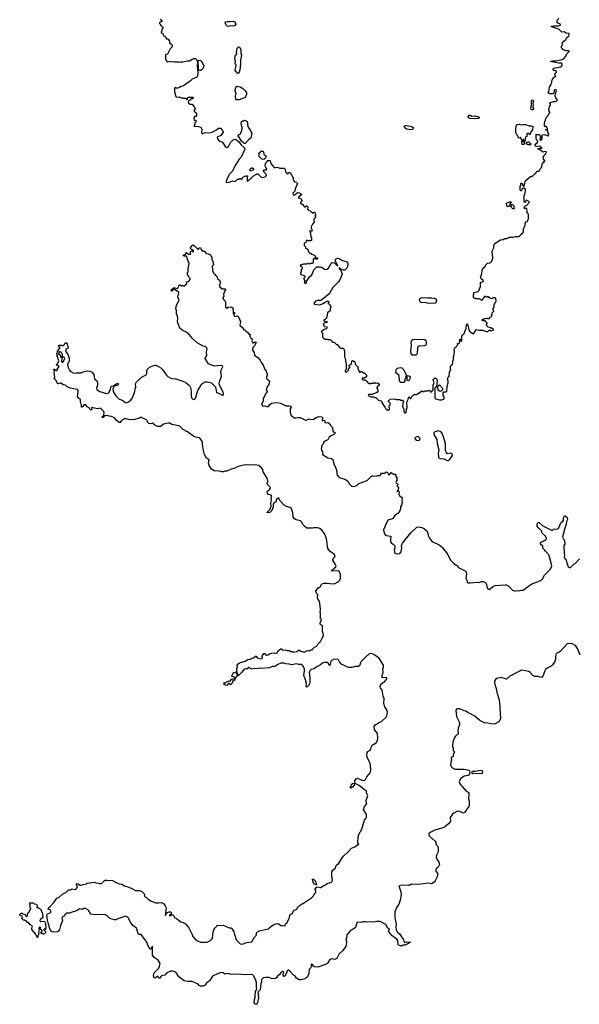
# Model space of a CAD drawing. Extents: x 1966327 to 2147849, y 395140 to 552178.
# Tile 297 of 316: x 2086450 to 2096615, y 462906 to 480775. Entities that reach past the tile are written whole.
import ezdxf

# ---------------------------------------------------------------- set-up
doc = ezdxf.new("R2010")
doc.units = 0

msp = doc.modelspace()

# ---------------------------------------------------------------- linework, layer by layer
at = {"layer": '0CON20XD'}
for points in [[(2089000, 480785), (2089040, 480745), (2089002, 480728), (2088990, 480715), (2088990, 480705), (2089008, 480688), (2089010, 480675), (2089032, 480652), (2089050, 480645), (2089050, 480615), (2089030, 480595), (2089030, 480565), (2089020, 480555), (2089020, 480545), (2089057, 480517), (2089060, 480485), (2089095, 480470), (2089115, 480430), (2089137, 480427), (2089145, 480420), (2089170, 480385), (2089170, 480355), (2089216, 480326), (2089220, 480315), (2089217, 480283), (2089183, 480247), (2089135, 480150), (2089100, 480135), (2089098, 480065), (2089108, 480035), (2089128, 480008), (2089175, 480022), (2089205, 480012), (2089235, 480018), (2089265, 480008), (2089335, 480008), (2089345, 480002), (2089375, 480012), (2089415, 480010), (2089495, 480028), (2089535, 480028), (2089582, 480058), (2089615, 480070), (2089645, 480068), (2089656, 480056), (2089680, 480015), (2089674, 479936), (2089688, 479815), (2089678, 479755), (2089665, 479732), (2089584, 479696), (2089555, 479663), (2089512, 479635), (2089425, 479577), (2089386, 479564), (2089355, 479543), (2089325, 479532), (2089295, 479532), (2089275, 479542), (2089260, 479535), (2089260, 479465), (2089285, 479380), (2089298, 479368), (2089345, 479372), (2089385, 479358), (2089405, 479358), (2089415, 479350), (2089465, 479350), (2089472, 479332), (2089485, 479320), (2089498, 479332), (2089500, 479355), (2089515, 479370), (2089595, 479370), (2089600, 479365), (2089595, 479340), (2089562, 479338), (2089550, 479325), (2089550, 479315), (2089522, 479308), (2089508, 479285), (2089515, 479260), (2089545, 479240), (2089585, 479240), (2089620, 479195), (2089625, 479180), (2089650, 479155), (2089622, 479138), (2089620, 479115), (2089650, 479085), (2089660, 479065), (2089660, 479025), (2089655, 479020), (2089625, 479020), (2089613, 478975), (2089622, 478952), (2089645, 478950), (2089660, 478935), (2089630, 478905), (2089630, 478875), (2089622, 478868), (2089620, 478835), (2089645, 478843), (2089699, 478839), (2089742, 478822), (2089761, 478791), (2089755, 478720), (2089765, 478706), (2089805, 478724), (2089915, 478729), (2089945, 478736), (2090025, 478776), (2090064, 478806), (2090095, 478804), (2090132, 478765), (2090144, 478735), (2090136, 478715), (2090104, 478676), (2090038, 478645), (2090045, 478612), (2090065, 478583), (2090085, 478573), (2090132, 478552), (2090182, 478475), (2090215, 478456), (2090240, 478475), (2090282, 478548), (2090325, 478592), (2090355, 478604), (2090385, 478598), (2090427, 478567), (2090475, 478506), (2090526, 478456), (2090541, 478425), (2090475, 478281), (2090439, 478241), (2090374, 478146), (2090325, 478057), (2090314, 478026), (2090261, 477969), (2090235, 477927), (2090202, 477845), (2090202, 477822), (2090252, 477828), (2090315, 477852), (2090362, 477838), (2090405, 477880), (2090435, 477880), (2090445, 477890), (2090465, 477890), (2090472, 477882), (2090485, 477880), (2090500, 477895), (2090505, 477920), (2090555, 477940), (2090585, 477940), (2090590, 477935), (2090590, 477925), (2090580, 477915), (2090582, 477842), (2090610, 477855), (2090622, 477878), (2090643, 477887), (2090695, 477942), (2090740, 477965), (2090755, 477980), (2090778, 477978), (2090830, 477925), (2090865, 477910), (2090910, 477925), (2090930, 477945), (2090918, 477975), (2090883, 478013), (2090880, 478045), (2090888, 478052), (2090935, 478050), (2090940, 478055), (2090915, 478110), (2090910, 478135), (2090920, 478175), (2090948, 478202), (2090955, 478220), (2090995, 478220), (2091000, 478215), (2091010, 478165), (2091070, 478095), (2091095, 478090), (2091125, 478098), (2091175, 478080), (2091255, 478080), (2091270, 478065), (2091280, 478015), (2091315, 477980), (2091325, 477980), (2091335, 478000), (2091365, 478000), (2091420, 477905), (2091420, 477875), (2091430, 477865), (2091430, 477845), (2091445, 477830), (2091478, 477828), (2091482, 477812), (2091500, 477795), (2091492, 477788), (2091453, 477707), (2091448, 477662), (2091413, 477627), (2091418, 477605), (2091435, 477592), (2091455, 477600), (2091495, 477640), (2091535, 477630), (2091552, 477612), (2091568, 477608), (2091570, 477595), (2091540, 477580), (2091525, 477560), (2091514, 477556), (2091510, 477545), (2091557, 477527), (2091580, 477485), (2091565, 477470), (2091550, 477465), (2091550, 477445), (2091578, 477428), (2091625, 477380), (2091635, 477380), (2091661, 477399), (2091674, 477394), (2091683, 477367), (2091680, 477335), (2091695, 477320), (2091720, 477315), (2091775, 477260), (2091795, 477280), (2091805, 477280), (2091817, 477267), (2091820, 477235), (2091810, 477205), (2091820, 477195), (2091820, 477185), (2091790, 477155), (2091790, 477125), (2091797, 477117), (2091797, 477103), (2091768, 477065)], [(2090245, 480652), (2090218, 480658), (2090200, 480675), (2090183, 480715), (2090194, 480735), (2090227, 480743), (2090275, 480741), (2090335, 480749), (2090358, 480739), (2090373, 480695), (2090358, 480672), (2090325, 480658), (2090275, 480662), (2090245, 480652)], [(2094865, 475710), (2094835, 475680), (2094815, 475700), (2094805, 475700), (2094795, 475710), (2094735, 475710), (2094725, 475720), (2094705, 475720), (2094693, 475733), (2094690, 475765), (2094693, 475787), (2094700, 475795), (2094700, 475825), (2094775, 475840), (2094790, 475855), (2094820, 475935), (2094822, 476005), (2094867, 476023), (2094877, 476033), (2094832, 476075), (2094822, 476095), (2094823, 476117), (2094840, 476145), (2094854, 476245), (2094880, 476275), (2094895, 476280), (2094925, 476330), (2094950, 476355), (2094987, 476363), (2095010, 476375), (2095027, 476393), (2095042, 476445), (2095032, 476575), (2095060, 476635), (2095062, 476675), (2095074, 476706), (2095155, 476762), (2095185, 476778), (2095230, 476785), (2095258, 476802), (2095297, 476803), (2095345, 476828), (2095415, 476828), (2095455, 476840), (2095515, 476840), (2095540, 476855), (2095540, 476865), (2095552, 476878), (2095568, 476882), (2095600, 476925), (2095600, 476985), (2095618, 477002), (2095620, 477025), (2095630, 477035), (2095630, 477085), (2095652, 477108), (2095665, 477110), (2095678, 477122), (2095680, 477145), (2095690, 477155), (2095690, 477245), (2095660, 477275), (2095670, 477285), (2095670, 477315), (2095660, 477325), (2095660, 477345), (2095645, 477360), (2095625, 477340), (2095612, 477352), (2095610, 477365), (2095625, 477390), (2095659, 477411), (2095708, 477465), (2095698, 477478), (2095655, 477498), (2095642, 477488), (2095640, 477475), (2095625, 477460), (2095610, 477465), (2095612, 477545), (2095608, 477565), (2095613, 477577), (2095632, 477625), (2095636, 477686), (2095630, 477705), (2095615, 477720), (2095595, 477720), (2095572, 477698), (2095568, 477682), (2095558, 477672), (2095545, 477670), (2095538, 477695), (2095540, 477745), (2095550, 477765), (2095550, 477805), (2095565, 477810), (2095580, 477795), (2095582, 477772), (2095608, 477752), (2095620, 477765), (2095620, 477795), (2095628, 477805), (2095633, 477837), (2095650, 477855), (2095650, 477865), (2095725, 477932), (2095745, 477938), (2095755, 477932), (2095768, 477942), (2095805, 477980), (2095815, 477980), (2095830, 477995), (2095832, 478008), (2095852, 478028), (2095875, 478028), (2095893, 478037), (2095903, 478067), (2095927, 478093), (2095940, 478135), (2095942, 478168), (2095952, 478178), (2095968, 478182), (2095980, 478195), (2095962, 478202), (2095962, 478208), (2095990, 478215), (2095988, 478228), (2095972, 478232), (2095963, 478243), (2095960, 478285), (2095970, 478295), (2095970, 478305), (2096008, 478342), (2096010, 478365), (2096018, 478378), (2095985, 478380), (2095955, 478370), (2095938, 478388), (2095922, 478392), (2095900, 478415), (2095870, 478425), (2095862, 478438), (2095884, 478446), (2095940, 478445), (2095902, 478482), (2095845, 478472), (2095825, 478480), (2095813, 478495), (2095812, 478515), (2095860, 478555), (2095848, 478588), (2095830, 478605), (2095832, 478698), (2095845, 478690), (2095885, 478690), (2095898, 478678), (2095900, 478665), (2095910, 478655), (2095910, 478635), (2095898, 478605), (2095905, 478580), (2095926, 478594), (2095938, 478615), (2095942, 478688), (2095985, 478690), (2095993, 478683), (2096025, 478680), (2096045, 478660), (2096050, 478665), (2096058, 478705), (2096040, 478735), (2096042, 478752), (2096028, 478768), (2096012, 478772), (2096000, 478785), (2096015, 478790), (2096025, 478780), (2096040, 478795), (2096030, 478805), (2096018, 478838), (2096005, 478840), (2095995, 478830), (2095982, 478845), (2095982, 478905), (2095990, 478915), (2095990, 478935), (2096000, 478945), (2096000, 478965), (2096013, 478987), (2096020, 479005), (2096050, 479035), (2096062, 479068), (2096080, 479085), (2096080, 479095), (2096060, 479125), (2096060, 479155), (2096070, 479165), (2096073, 479197), (2096090, 479225), (2096090, 479245), (2096080, 479255), (2096080, 479265), (2096138, 479292), (2096183, 479293), (2096205, 479300), (2096217, 479315), (2096186, 479356), (2096178, 479385), (2096184, 479436), (2096201, 479485), (2096195, 479500), (2096184, 479506), (2096167, 479503), (2096158, 479492), (2096154, 479446), (2096135, 479432), (2096075, 479430), (2096050, 479445), (2096060, 479485), (2096070, 479495), (2096073, 479557), (2096100, 479585), (2096100, 479605), (2096110, 479615), (2096122, 479685), (2096144, 479726), (2096190, 479755), (2096172, 479775), (2096170, 479795), (2096199, 479821), (2096202, 479835), (2096185, 479847), (2096151, 479851), (2096140, 479865), (2096140, 479885), (2096175, 479901), (2096285, 479920), (2096300, 479935), (2096306, 479955), (2096301, 479975), (2096285, 479984), (2096235, 479986), (2096090, 480015), (2096135, 480028), (2096195, 480029), (2096300, 480050), (2096332, 480065), (2096378, 480125), (2096390, 480155), (2096430, 480195), (2096430, 480205), (2096425, 480210), (2096375, 480210), (2096325, 480228), (2096310, 480235), (2096307, 480247), (2096290, 480265), (2096292, 480295), (2096308, 480315), (2096303, 480335), (2096310, 480355), (2096325, 480378), (2096368, 480415), (2096394, 480456), (2096422, 480475), (2096432, 480515), (2096428, 480525), (2096373, 480533), (2096342, 480552), (2096295, 480550), (2096240, 480605), (2096110, 480645), (2096110, 480655), (2096145, 480664), (2096235, 480664), (2096270, 480675), (2096272, 480685), (2096255, 480702), (2096210, 480715), (2096210, 480755), (2096220, 480765), (2096220, 480775), (2096240, 480795)], [(2090415, 479799), (2090405, 479802), (2090363, 479855), (2090382, 479945), (2090364, 479985), (2090368, 480015), (2090358, 480075), (2090366, 480115), (2090394, 480155), (2090387, 480185), (2090398, 480252), (2090409, 480271), (2090425, 480281), (2090445, 480274), (2090464, 480234), (2090469, 480209), (2090466, 480165), (2090476, 480125), (2090461, 480045), (2090462, 479975), (2090451, 479865), (2090438, 479822), (2090425, 479803), (2090415, 479799)], [(2089735, 479850), (2089705, 479850), (2089698, 479865), (2089696, 479944), (2089690, 479975), (2089690, 480025), (2089703, 480037), (2089725, 480042), (2089748, 480028), (2089785, 479960), (2089800, 479945), (2089800, 479935), (2089790, 479925), (2089790, 479915), (2089765, 479870), (2089735, 479850)], [(2090385, 479318), (2090378, 479325), (2090368, 479385), (2090380, 479435), (2090363, 479475), (2090363, 479505), (2090385, 479560), (2090395, 479568), (2090415, 479560), (2090455, 479558), (2090505, 479528), (2090546, 479486), (2090568, 479455), (2090570, 479425), (2090545, 479360), (2090435, 479323), (2090385, 479318)], [(2095765, 479137), (2095745, 479142), (2095736, 479165), (2095747, 479225), (2095747, 479305), (2095753, 479317), (2095765, 479321), (2095776, 479316), (2095783, 479295), (2095769, 479261), (2095778, 479225), (2095772, 479195), (2095780, 479155), (2095775, 479142), (2095765, 479137)], [(2090545, 478527), (2090525, 478529), (2090512, 478545), (2090482, 478562), (2090416, 478665), (2090422, 478685), (2090462, 478705), (2090488, 478765), (2090491, 478821), (2090478, 478855), (2090480, 478875), (2090472, 478885), (2090480, 478925), (2090495, 478940), (2090515, 478940), (2090535, 478950), (2090565, 478940), (2090580, 478925), (2090590, 478905), (2090588, 478865), (2090600, 478825), (2090633, 478785), (2090664, 478715), (2090648, 478625), (2090605, 478596), (2090545, 478527)], [(2094735, 478975), (2094625, 478981), (2094602, 478992), (2094595, 479015), (2094609, 479041), (2094634, 479044), (2094665, 479026), (2094715, 479030), (2094785, 479012), (2094795, 479006), (2094798, 478995), (2094785, 478981), (2094735, 478975)], [(2093555, 478778), (2093475, 478791), (2093444, 478815), (2093431, 478835), (2093433, 478845), (2093455, 478855), (2093475, 478855), (2093575, 478834), (2093600, 478815), (2093596, 478795), (2093585, 478784), (2093555, 478778)], [(2095603, 478507), (2095575, 478510), (2095568, 478545), (2095568, 478565), (2095575, 478580), (2095595, 478560), (2095608, 478562), (2095608, 478598), (2095595, 478600), (2095588, 478592), (2095575, 478590), (2095557, 478605), (2095545, 478640), (2095538, 478632), (2095512, 478622), (2095498, 478665), (2095473, 478693), (2095460, 478745), (2095463, 478803), (2095473, 478855), (2095485, 478870), (2095525, 478879), (2095565, 478864), (2095595, 478871), (2095640, 478870), (2095705, 478848), (2095746, 478846), (2095768, 478835), (2095767, 478775), (2095743, 478747), (2095720, 478705), (2095720, 478695), (2095715, 478690), (2095702, 478692), (2095695, 478710), (2095665, 478710), (2095660, 478705), (2095660, 478655), (2095645, 478650), (2095630, 478625), (2095630, 478575), (2095620, 478565), (2095615, 478513), (2095603, 478507)], [(2095685, 478501), (2095650, 478525), (2095665, 478550), (2095675, 478550), (2095685, 478560), (2095705, 478560), (2095714, 478534), (2095740, 478515), (2095725, 478503), (2095685, 478501)], [(2090885, 478240), (2090842, 478242), (2090838, 478258), (2090800, 478295), (2090800, 478335), (2090790, 478345), (2090802, 478358), (2090818, 478362), (2090835, 478390), (2090868, 478388), (2090880, 478375), (2090882, 478332), (2090892, 478322), (2090908, 478318), (2090928, 478298), (2090915, 478270), (2090885, 478240)], [(2090655, 478030), (2090635, 478030), (2090630, 478055), (2090665, 478090), (2090672, 478082), (2090685, 478080), (2090700, 478055), (2090688, 478042), (2090665, 478040), (2090655, 478030)], [(2095325, 477380), (2095302, 477385), (2095290, 477425), (2095292, 477445), (2095348, 477472), (2095362, 477472), (2095380, 477455), (2095357, 477443), (2095350, 477425), (2095350, 477395), (2095325, 477380)], [(2095425, 477340), (2095410, 477345), (2095360, 477395), (2095383, 477407), (2095395, 477430), (2095428, 477395), (2095430, 477345), (2095425, 477340)], [(2091768, 477065), (2091743, 477015), (2091744, 476994), (2091758, 476965), (2091760, 476945), (2091755, 476940), (2091735, 476940), (2091725, 476950), (2091720, 476945), (2091720, 476925), (2091730, 476915), (2091730, 476865), (2091740, 476855), (2091740, 476835), (2091750, 476815), (2091750, 476765), (2091735, 476760), (2091728, 476768), (2091715, 476770), (2091705, 476760), (2091685, 476760), (2091675, 476770), (2091652, 476768), (2091648, 476732), (2091632, 476728), (2091618, 476712), (2091620, 476675), (2091640, 476655), (2091642, 476642), (2091688, 476598), (2091690, 476575), (2091700, 476565), (2091700, 476555), (2091735, 476540), (2091755, 476520), (2091805, 476500), (2091832, 476462), (2091860, 476455), (2091860, 476435), (2091855, 476430), (2091825, 476430), (2091815, 476440), (2091792, 476438), (2091780, 476425), (2091780, 476365), (2091765, 476350), (2091735, 476350), (2091715, 476340), (2091685, 476348), (2091665, 476340), (2091605, 476338), (2091595, 476330), (2091575, 476330), (2091565, 476320), (2091542, 476318), (2091552, 476302), (2091568, 476298), (2091580, 476285), (2091580, 476255), (2091560, 476235), (2091560, 476195), (2091550, 476185), (2091550, 476165), (2091565, 476150), (2091630, 476125), (2091630, 476105), (2091610, 476085), (2091610, 476065), (2091630, 476035), (2091630, 476025), (2091620, 476015), (2091622, 476002), (2091632, 475992), (2091645, 475990), (2091660, 476005), (2091660, 476025), (2091708, 476105), (2091758, 476145), (2091790, 476235), (2091826, 476264), (2091845, 476290), (2091905, 476292), (2091946, 476276), (2091985, 476247), (2092015, 476240), (2092035, 476247), (2092062, 476268), (2092105, 476353), (2092125, 476368), (2092160, 476360), (2092228, 476302), (2092210, 476345), (2092184, 476384), (2092180, 476415), (2092198, 476435), (2092225, 476447), (2092255, 476441), (2092315, 476406), (2092398, 476378), (2092408, 476348), (2092409, 476315), (2092394, 476266), (2092355, 476232), (2092330, 476230), (2092276, 476256), (2092252, 476278), (2092255, 476262), (2092290, 476210), (2092306, 476156), (2092268, 476065), (2092239, 476015), (2092138, 475912), (2092084, 475815), (2092065, 475791), (2091935, 475690), (2091912, 475678), (2091865, 475680), (2091820, 475665), (2091792, 475625), (2091805, 475610), (2091895, 475602), (2091952, 475618), (2091965, 475630), (2091975, 475630), (2092003, 475657), (2092025, 475660), (2092035, 475668), (2092055, 475668), (2092070, 475655), (2092068, 475642), (2092050, 475625), (2092075, 475610), (2092102, 475572), (2092102, 475555), (2092092, 475535), (2092087, 475493), (2092038, 475452), (2092030, 475385), (2092020, 475375), (2092020, 475355), (2091970, 475315), (2092005, 475300), (2092030, 475295), (2092040, 475285), (2091980, 475265), (2091970, 475255), (2091970, 475225), (2091988, 475208), (2092025, 475200), (2092032, 475185), (2092015, 475162), (2091980, 475155), (2091930, 475115), (2091932, 475102), (2091950, 475085), (2091950, 475015), (2091975, 474990), (2091985, 474990), (2091995, 474980), (2092035, 474980), (2092045, 474970), (2092085, 474970), (2092092, 474962), (2092105, 474960), (2092118, 474948), (2092120, 474935), (2092132, 474922), (2092165, 474920), (2092202, 474882), (2092218, 474878), (2092262, 474822), (2092275, 474820), (2092285, 474810), (2092315, 474820), (2092335, 474800), (2092350, 474765), (2092352, 474655), (2092362, 474635), (2092372, 474545), (2092380, 474535), (2092380, 474425), (2092363, 474407), (2092360, 474385), (2092385, 474380), (2092420, 474415), (2092420, 474435), (2092442, 474458), (2092450, 474460), (2092448, 474468), (2092432, 474482), (2092430, 474495), (2092452, 474518), (2092465, 474520), (2092478, 474532), (2092482, 474578), (2092495, 474590), (2092505, 474580), (2092528, 474578), (2092540, 474565), (2092542, 474522), (2092590, 474475), (2092590, 474445), (2092615, 474390), (2092625, 474380), (2092635, 474380), (2092645, 474390), (2092665, 474390), (2092672, 474382), (2092685, 474380), (2092705, 474360), (2092715, 474360), (2092750, 474325), (2092750, 474295), (2092745, 474290), (2092735, 474290), (2092705, 474270), (2092673, 474267), (2092672, 474252), (2092685, 474240), (2092725, 474240), (2092745, 474220), (2092755, 474220), (2092770, 474195), (2092795, 474172), (2092825, 474170), (2092835, 474180), (2092875, 474180), (2092895, 474188), (2092915, 474180), (2092952, 474182), (2092980, 474165), (2092977, 474143), (2092950, 474120), (2092938, 474102), (2092938, 474085), (2092957, 474057), (2092958, 474022), (2092945, 474010), (2092925, 474010), (2092915, 474000), (2092873, 473987), (2092857, 473973), (2092785, 473970), (2092780, 473955), (2092825, 473933), (2092882, 473932), (2092895, 473920), (2092925, 473920), (2092930, 473905), (2092965, 473870), (2093010, 473855), (2093030, 473835), (2093030, 473825), (2093085, 473740), (2093095, 473720), (2093115, 473700), (2093125, 473700), (2093135, 473690), (2093155, 473690), (2093168, 473702), (2093170, 473725), (2093160, 473735), (2093160, 473765), (2093177, 473783), (2093182, 473805), (2093180, 473815), (2093150, 473845), (2093150, 473855), (2093170, 473875), (2093175, 473890), (2093265, 473892), (2093305, 473873), (2093315, 473880), (2093355, 473880), (2093375, 473870), (2093405, 473870), (2093420, 473845), (2093407, 473813), (2093402, 473755), (2093430, 473705), (2093427, 473665), (2093432, 473652), (2093445, 473638), (2093465, 473642), (2093478, 473682), (2093477, 473705), (2093486, 473736), (2093483, 473835), (2093507, 473883), (2093512, 473918), (2093525, 473930), (2093538, 473918), (2093542, 473902), (2093555, 473900), (2093570, 473935), (2093595, 473960), (2093605, 473960), (2093615, 473970), (2093665, 473970), (2093682, 473988), (2093698, 473992), (2093712, 474008), (2093728, 474012), (2093732, 474028), (2093745, 474030), (2093755, 474040), (2093765, 474030), (2093795, 474030), (2093805, 474040), (2093875, 474040), (2093882, 474048), (2093895, 474050), (2093908, 474038), (2093912, 474022), (2093928, 474022), (2093960, 474055), (2093960, 474145), (2093970, 474175), (2093980, 474185), (2093960, 474245), (2093985, 474270), (2094015, 474270), (2094030, 474225), (2094020, 474115), (2093990, 474085), (2093988, 473908), (2094002, 473892), (2094075, 473878), (2094115, 473877), (2094158, 473892), (2094160, 473925), (2094140, 473955), (2094140, 474005), (2094155, 474020), (2094195, 474020), (2094207, 474033), (2094212, 474125), (2094232, 474185), (2094232, 474215), (2094220, 474255), (2094230, 474285), (2094250, 474305), (2094255, 474380), (2094280, 474415), (2094272, 474435), (2094273, 474487), (2094285, 474500), (2094295, 474500), (2094310, 474525), (2094318, 474545), (2094318, 474575), (2094332, 474605), (2094328, 474655), (2094342, 474695), (2094348, 474755), (2094343, 474785), (2094353, 474817), (2094362, 474828), (2094375, 474830), (2094382, 474848), (2094408, 474872), (2094400, 474885), (2094402, 474898), (2094425, 474900), (2094438, 474912), (2094442, 474978), (2094455, 474980), (2094460, 474975), (2094462, 474932), (2094478, 474942), (2094480, 475035), (2094490, 475045), (2094490, 475055), (2094510, 475065), (2094527, 475083), (2094533, 475115), (2094558, 475175), (2094564, 475236), (2094575, 475260), (2094597, 475207), (2094608, 475155), (2094622, 475125), (2094684, 475074), (2094699, 475081), (2094710, 475095), (2094710, 475105), (2094745, 475150), (2094795, 475138), (2094865, 475140), (2094873, 475133), (2094945, 475112), (2094975, 475140), (2094995, 475140), (2095005, 475130), (2095015, 475130), (2095045, 475140), (2095060, 475155), (2095045, 475170), (2095025, 475170), (2095015, 475180), (2094995, 475180), (2094985, 475190), (2094962, 475192), (2094930, 475225), (2094930, 475245), (2094940, 475255), (2094940, 475265), (2094922, 475282), (2094918, 475298), (2094905, 475310), (2094862, 475312), (2094850, 475325), (2094850, 475335), (2094875, 475340), (2094885, 475350), (2094915, 475350), (2094925, 475360), (2094935, 475360), (2094945, 475350), (2094975, 475350), (2094988, 475362), (2094992, 475378), (2095015, 475380), (2095028, 475392), (2095020, 475415), (2095030, 475425), (2095030, 475455), (2095060, 475485), (2095060, 475495), (2095050, 475505), (2095050, 475535), (2095070, 475555), (2095068, 475602), (2095075, 475620), (2095095, 475640), (2095103, 475667), (2095097, 475717), (2095085, 475730), (2095055, 475730), (2095025, 475712), (2094995, 475720), (2094945, 475750), (2094935, 475740), (2094925, 475740), (2094915, 475750), (2094895, 475750), (2094865, 475710)], [(2090078, 473988), (2090135, 473962), (2090145, 473962), (2090153, 473977), (2090143, 474015), (2090090, 474115), (2090074, 474165), (2090077, 474205), (2090113, 474303), (2090106, 474385), (2090112, 474415), (2090141, 474475), (2090136, 474495), (2090105, 474500), (2089980, 474490), (2089882, 474532), (2089822, 474625), (2089825, 474645), (2089848, 474675), (2089844, 474745), (2089853, 474795), (2089845, 474826), (2089825, 474841), (2089782, 474852), (2089675, 474910), (2089584, 474994), (2089513, 475083), (2089402, 475142), (2089361, 475175), (2089323, 475275), (2089315, 475305), (2089322, 475355), (2089317, 475395), (2089301, 475435), (2089297, 475495), (2089284, 475525), (2089299, 475595), (2089344, 475686), (2089324, 475746), (2089338, 475815), (2089336, 475835), (2089325, 475847), (2089305, 475850), (2089263, 475877), (2089242, 475878), (2089215, 475850), (2089205, 475850), (2089200, 475875), (2089244, 475906), (2089268, 475908), (2089305, 475898), (2089324, 475906), (2089355, 475970), (2089375, 475950), (2089385, 475950), (2089395, 475940), (2089405, 475960), (2089422, 475942), (2089445, 475938), (2089452, 475955), (2089478, 475975), (2089484, 475995), (2089482, 476018), (2089515, 476022), (2089550, 476065), (2089548, 476078), (2089522, 476102), (2089510, 476135), (2089490, 476155), (2089500, 476165), (2089500, 476185), (2089508, 476195), (2089509, 476265), (2089524, 476305), (2089530, 476365), (2089512, 476395), (2089480, 476485), (2089455, 476490), (2089448, 476482), (2089435, 476482), (2089420, 476495), (2089425, 476508), (2089458, 476512), (2089470, 476525), (2089475, 476550), (2089488, 476548), (2089490, 476535), (2089515, 476520), (2089555, 476520), (2089560, 476525), (2089550, 476535), (2089550, 476555), (2089560, 476575), (2089575, 476580), (2089595, 476560), (2089610, 476565), (2089608, 476588), (2089595, 476600), (2089575, 476600), (2089552, 476625), (2089553, 476637), (2089575, 476670), (2089595, 476688), (2089625, 476670), (2089685, 476610), (2089695, 476610), (2089715, 476632), (2089735, 476638), (2089748, 476605), (2089783, 476573), (2089802, 476572), (2089819, 476559), (2089835, 476530), (2089875, 476528), (2089918, 476508), (2089930, 476475), (2089940, 476465), (2089940, 476425), (2089952, 476412), (2089970, 476335), (2089970, 476325), (2089942, 476295), (2089952, 476272), (2089952, 476225), (2089970, 476175), (2089985, 476160), (2089995, 476160), (2090000, 476145), (2090028, 476118), (2090042, 476072), (2090080, 476045), (2090090, 476015), (2090090, 475985), (2090080, 475965), (2090082, 475932), (2090125, 475890), (2090185, 475890), (2090190, 475885), (2090190, 475875), (2090163, 475837), (2090160, 475805), (2090150, 475785), (2090160, 475755), (2090140, 475735), (2090140, 475715), (2090150, 475705), (2090150, 475695), (2090180, 475665), (2090187, 475647), (2090190, 475555), (2090205, 475540), (2090215, 475540), (2090235, 475560), (2090285, 475562), (2090305, 475560), (2090328, 475538), (2090320, 475515), (2090330, 475505), (2090330, 475445), (2090340, 475440), (2090352, 475458), (2090360, 475455), (2090358, 475442), (2090340, 475440), (2090340, 475405), (2090355, 475390), (2090405, 475400), (2090425, 475380), (2090430, 475355), (2090440, 475345), (2090440, 475325), (2090458, 475305), (2090457, 475257), (2090448, 475235), (2090452, 475222), (2090493, 475193), (2090520, 475145), (2090548, 475148), (2090560, 475125), (2090586, 475106), (2090615, 475070), (2090635, 475070), (2090640, 475055), (2090630, 475045), (2090630, 475025), (2090640, 475015), (2090640, 475005), (2090677, 474977), (2090669, 474955), (2090685, 474912), (2090695, 474908), (2090706, 474914), (2090726, 474926), (2090740, 474925), (2090744, 474915), (2090714, 474855), (2090691, 474829), (2090680, 474795), (2090681, 474775), (2090707, 474735), (2090715, 474685), (2090775, 474643), (2090821, 474595), (2090841, 474545), (2090875, 474505), (2090895, 474441), (2090925, 474395), (2090943, 474345), (2090946, 474324), (2090934, 474286), (2090936, 474265), (2090950, 474245), (2090979, 474229), (2090986, 474206), (2090977, 474154), (2090942, 474108), (2090930, 474075), (2090929, 474055), (2090946, 474025), (2090946, 474014), (2090915, 473983), (2090896, 473934), (2090873, 473905), (2090870, 473855), (2090849, 473805), (2090846, 473785), (2090865, 473760), (2090905, 473767), (2090955, 473748), (2090971, 473755), (2090991, 473789), (2091025, 473815), (2091135, 473828), (2091185, 473815), (2091285, 473766), (2091345, 473770), (2091372, 473762), (2091379, 473745), (2091365, 473715), (2091362, 473655), (2091374, 473595), (2091435, 473548), (2091465, 473547), (2091508, 473558), (2091545, 473556), (2091628, 473515), (2091655, 473509), (2091705, 473530), (2091745, 473520), (2091785, 473527), (2091835, 473558), (2091885, 473574), (2091935, 473568), (2091952, 473555), (2091958, 473545), (2091942, 473515), (2091944, 473494), (2091985, 473510), (2091992, 473462), (2092025, 473457), (2092045, 473466), (2092068, 473455), (2092103, 473403), (2092132, 473375), (2092139, 473309), (2092182, 473275), (2092170, 473255), (2092119, 473231), (2092073, 473197), (2092045, 473152), (2092005, 473134), (2091975, 473106), (2091956, 473065), (2091940, 473045), (2091926, 472985), (2091929, 472965), (2091948, 472935), (2091950, 472885), (2092045, 472826), (2092115, 472809), (2092135, 472796), (2092156, 472715), (2092193, 472635), (2092213, 472575), (2092210, 472535), (2092219, 472509), (2092254, 472464), (2092355, 472436), (2092405, 472409), (2092417, 472395), (2092435, 472351), (2092475, 472312), (2092525, 472304), (2092580, 472330), (2092611, 472359), (2092744, 472406), (2092770, 472420), (2092789, 472445), (2092845, 472494), (2092867, 472497), (2092925, 472488), (2092948, 472502), (2092985, 472500), (2093003, 472515), (2093023, 472547), (2093083, 472547), (2093107, 472567), (2093128, 472558), (2093155, 472510), (2093179, 472531), (2093195, 472558), (2093238, 472528), (2093278, 472528), (2093278, 472495), (2093298, 472465), (2093299, 472439), (2093299, 472415), (2093287, 472395), (2093283, 472375), (2093288, 472365), (2093310, 472355), (2093318, 472345), (2093318, 472335), (2093303, 472315), (2093328, 472285), (2093325, 472240), (2093302, 472215), (2093335, 472218), (2093345, 472200), (2093339, 472165), (2093350, 472135), (2093358, 472125), (2093385, 472112), (2093396, 472094), (2093392, 472065), (2093398, 472005), (2093386, 471964), (2093369, 471935), (2093369, 471895), (2093355, 471864), (2093316, 471814), (2093261, 471775), (2093226, 471725), (2093188, 471702), (2093155, 471696), (2093138, 471685), (2093113, 471645), (2093060, 471515), (2093069, 471459), (2093092, 471422), (2093115, 471413), (2093184, 471404), (2093189, 471399), (2093193, 471385), (2093186, 471345), (2093186, 471296), (2093205, 471273), (2093233, 471255), (2093266, 471225), (2093265, 471192), (2093251, 471155), (2093263, 471095), (2093315, 471079), (2093355, 471087), (2093381, 471115), (2093392, 471195), (2093386, 471226), (2093405, 471275), (2093556, 471465), (2093665, 471567), (2093695, 471573), (2093755, 471560), (2093804, 471534), (2093850, 471495), (2093860, 471475), (2093871, 471415), (2093894, 471365), (2093930, 471320), (2093955, 471299), (2094072, 471242), (2094128, 471198), (2094146, 471165), (2094191, 471115), (2094225, 471066), (2094281, 470961), (2094333, 470903), (2094384, 470875), (2094425, 470828), (2094495, 470799), (2094553, 470765), (2094563, 470715), (2094556, 470646), (2094570, 470605), (2094575, 470560), (2094595, 470552), (2094635, 470552), (2094765, 470567), (2094795, 470559), (2094835, 470577), (2094867, 470577), (2094897, 470567), (2094920, 470545), (2094942, 470465), (2094954, 470444), (2094975, 470432), (2094996, 470444), (2095044, 470486), (2095084, 470506), (2095265, 470520), (2095286, 470516), (2095334, 470494), (2095404, 470424), (2095435, 470412), (2095455, 470410), (2095485, 470418), (2095525, 470412), (2095558, 470422), (2095595, 470422), (2095615, 470432), (2095648, 470465), (2095752, 470535), (2095915, 470599), (2095945, 470629), (2095985, 470695), (2096085, 470796), (2096105, 470827), (2096113, 470865), (2096081, 471005), (2096062, 471062), (2096000, 471130), (2095985, 471156), (2095950, 471185), (2095950, 471225), (2095922, 471245), (2095910, 471265), (2095915, 471290), (2095955, 471302), (2096006, 471344), (2096018, 471355), (2096018, 471365), (2095996, 471406), (2095940, 471455), (2095925, 471498), (2095879, 471545), (2095852, 471585), (2095848, 471612), (2095855, 471640), (2095865, 471652), (2095885, 471648), (2095955, 471590), (2096120, 471505), (2096144, 471526), (2096223, 471533), (2096235, 471540), (2096279, 471645), (2096314, 471675), (2096326, 471694), (2096329, 471735), (2096345, 471770), (2096355, 471773), (2096365, 471767), (2096392, 471738), (2096400, 471705), (2096384, 471665), (2096378, 471612), (2096350, 471545), (2096309, 471385), (2096319, 471359), (2096333, 471345), (2096352, 471285), (2096352, 471255), (2096332, 471225), (2096337, 471085), (2096343, 471065), (2096339, 471025), (2096345, 471002), (2096374, 470964), (2096385, 470918), (2096415, 470848), (2096435, 470833), (2096457, 470835), (2096522, 470898), (2096537, 470905), (2096620, 470990)], [(2093876, 475626), (2093825, 475639), (2093735, 475644), (2093718, 475658), (2093711, 475699), (2093728, 475722), (2093765, 475732), (2093855, 475726), (2093935, 475730), (2093993, 475723), (2094015, 475705), (2094023, 475675), (2094017, 475653), (2093995, 475631), (2093876, 475626)], [(2093578, 474688), (2093560, 474710), (2093557, 474765), (2093566, 474865), (2093561, 474915), (2093573, 474957), (2093588, 474972), (2093615, 474979), (2093795, 474969), (2093813, 474963), (2093827, 474947), (2093833, 474925), (2093835, 474895), (2093829, 474871), (2093805, 474856), (2093705, 474852), (2093685, 474845), (2093678, 474825), (2093667, 474713), (2093645, 474689), (2093578, 474688)], [(2092548, 469035), (2092485, 469018), (2092425, 469020), (2092395, 469031), (2092295, 469081), (2092251, 469125), (2092234, 469164), (2092215, 469171), (2092149, 469161), (2092110, 469140), (2092100, 469125), (2092085, 469056), (2092075, 469057), (2092052, 469095), (2092035, 469108), (2091985, 469108), (2091955, 469101), (2091914, 469065), (2091838, 469025), (2091798, 468992), (2091745, 468979), (2091715, 468950), (2091707, 468925), (2091721, 468835), (2091720, 468755), (2091706, 468704), (2091665, 468660), (2091655, 468670), (2091657, 468725), (2091643, 468793), (2091610, 468875), (2091624, 468955), (2091624, 468994), (2091595, 469046), (2091560, 469075), (2091521, 469071), (2091475, 469084), (2091385, 469065), (2091345, 469080), (2091285, 469087), (2091255, 469099), (2091195, 469097), (2091139, 469071), (2091085, 469036), (2091045, 469038), (2090985, 469011), (2090835, 469000), (2090805, 469004), (2090755, 468996), (2090718, 469002), (2090665, 468991), (2090615, 469016), (2090575, 468989), (2090545, 468997), (2090525, 468987), (2090486, 468934), (2090425, 468873), (2090387, 468853), (2090360, 468820), (2090355, 468790), (2090320, 468775), (2090307, 468735), (2090285, 468708), (2090275, 468708), (2090258, 468728), (2090245, 468730), (2090228, 468715), (2090215, 468693), (2090163, 468703), (2090163, 468747), (2090175, 468740), (2090187, 468743), (2090205, 468760), (2090252, 468778), (2090275, 468770), (2090305, 468810), (2090315, 468808), (2090360, 468820), (2090350, 468845), (2090303, 468853), (2090302, 468865), (2090333, 468925), (2090355, 468926), (2090378, 468938), (2090390, 468925), (2090392, 468882), (2090410, 468885), (2090412, 468895), (2090400, 468915), (2090393, 468973), (2090395, 469000), (2090404, 469016), (2090398, 469055), (2090420, 469085), (2090445, 469103), (2090545, 469131), (2090595, 469163), (2090635, 469171), (2090665, 469189), (2090695, 469193), (2090735, 469221), (2090745, 469222), (2090765, 469196), (2090785, 469186), (2090835, 469176), (2090851, 469179), (2090861, 469195), (2090857, 469225), (2090885, 469273), (2090905, 469270), (2090915, 469252), (2090935, 469243), (2090955, 469247), (2090985, 469267), (2091025, 469280), (2091075, 469283), (2091105, 469274), (2091126, 469285), (2091152, 469328), (2091195, 469359), (2091214, 469355), (2091225, 469332), (2091275, 469336), (2091305, 469326), (2091345, 469324), (2091375, 469307), (2091405, 469308), (2091429, 469299), (2091485, 469307), (2091515, 469332), (2091525, 469332), (2091556, 469314), (2091625, 469298), (2091675, 469324), (2091715, 469322), (2091745, 469342), (2091775, 469340), (2091780, 469365), (2091805, 469390), (2091835, 469400), (2091855, 469420), (2091865, 469440), (2091915, 469490), (2091942, 469548), (2091965, 469578), (2091970, 469610), (2091953, 469673), (2091949, 469775), (2091945, 469783), (2091921, 469791), (2091908, 469805), (2091908, 469832), (2091929, 469875), (2091925, 469900), (2091910, 469915), (2091916, 469935), (2091916, 470006), (2091909, 470025), (2091914, 470075), (2091903, 470183), (2091896, 470215), (2091872, 470252), (2091860, 470285), (2091867, 470335), (2091848, 470358), (2091828, 470398), (2091828, 470412), (2091875, 470468), (2091895, 470472), (2091905, 470482), (2091930, 470525), (2091945, 470537), (2091982, 470548), (2092035, 470551), (2092085, 470542), (2092171, 470539), (2092235, 470572), (2092264, 470605), (2092280, 470635), (2092279, 470705), (2092266, 470736), (2092251, 470765), (2092235, 470772), (2092125, 470764), (2092117, 470775), (2092121, 470785), (2092156, 470804), (2092194, 470845), (2092196, 470865), (2092189, 470885), (2092136, 470965), (2092140, 470980), (2092176, 471025), (2092180, 471045), (2092161, 471075), (2092095, 471116), (2092045, 471175), (2092023, 471355), (2091985, 471449), (2091935, 471510), (2091899, 471539), (2091865, 471556), (2091795, 471556), (2091767, 471547), (2091725, 471544), (2091665, 471549), (2091635, 471569), (2091595, 471614), (2091574, 471655), (2091552, 471682), (2091471, 471701), (2091440, 471715), (2091419, 471745), (2091414, 471825), (2091390, 471900), (2091383, 471913), (2091365, 471924), (2091298, 471938), (2091252, 471962), (2091167, 472057), (2091155, 472092), (2091145, 472091), (2091107, 472065), (2091110, 472035), (2091095, 472020), (2091075, 472012), (2091056, 471985), (2091055, 471935), (2091031, 471869), (2090995, 471833), (2090946, 471826), (2090945, 471836), (2090996, 471884), (2091017, 471945), (2091011, 472005), (2091026, 472055), (2091017, 472095), (2091028, 472128), (2091017, 472147), (2090965, 472159), (2090953, 472175), (2090944, 472205), (2090950, 472220), (2090995, 472257), (2091006, 472285), (2090942, 472352), (2090944, 472366), (2090962, 472395), (2090960, 472405), (2090943, 472455), (2090872, 472572), (2090865, 472610), (2090841, 472641), (2090795, 472682), (2090726, 472696), (2090615, 472691), (2090565, 472699), (2090517, 472693), (2090421, 472669), (2090355, 472637), (2090290, 472620), (2090215, 472582), (2090175, 472580), (2090145, 472570), (2090115, 472570), (2090074, 472584), (2089985, 472586), (2089937, 472615), (2089890, 472685), (2089881, 472725), (2089890, 472785), (2089845, 472816), (2089808, 472885), (2089782, 472982), (2089771, 473075), (2089772, 473115), (2089730, 473175), (2089717, 473187), (2089645, 473201), (2089605, 473216), (2089496, 473296), (2089407, 473345), (2089356, 473396), (2089309, 473411), (2089215, 473430), (2089175, 473450), (2089155, 473453), (2089065, 473434), (2089015, 473395), (2088955, 473391), (2088906, 473415), (2088875, 473451), (2088865, 473454), (2088835, 473442), (2088795, 473446), (2088775, 473465), (2088768, 473495), (2088759, 473509), (2088665, 473558), (2088646, 473555), (2088625, 473541), (2088515, 473511), (2088485, 473517), (2088445, 473513), (2088385, 473531), (2088355, 473534), (2088301, 473499), (2088275, 473466), (2088256, 473464), (2088205, 473509), (2088175, 473547), (2088116, 473576), (2088075, 473579), (2088045, 473592), (2088015, 473584), (2087982, 473588), (2087965, 473557), (2087950, 473555), (2087947, 473565), (2087970, 473585), (2087986, 473634), (2087976, 473665), (2087932, 473712), (2087905, 473724), (2087865, 473714), (2087754, 473736), (2087759, 473701), (2087745, 473690), (2087725, 473704), (2087710, 473730), (2087675, 473750), (2087645, 473793), (2087616, 473784), (2087600, 473755), (2087588, 473745), (2087570, 473745), (2087571, 473775), (2087553, 473845), (2087557, 473877), (2087549, 473889), (2087527, 473897), (2087518, 473915), (2087502, 473925), (2087511, 474035), (2087501, 474061), (2087365, 474089), (2087315, 474114), (2087285, 474140), (2087238, 474148), (2087195, 474176), (2087185, 474179), (2087155, 474167), (2087135, 474173), (2087114, 474224), (2087078, 474265), (2087087, 474295), (2087077, 474365), (2087082, 474405), (2087078, 474418), (2087060, 474425), (2087085, 474430), (2087105, 474408), (2087125, 474408), (2087136, 474424), (2087140, 474455), (2087160, 474465), (2087160, 474495), (2087120, 474505), (2087120, 474515), (2087135, 474530), (2087160, 474585), (2087148, 474618), (2087142, 474652), (2087123, 474675), (2087130, 474685), (2087130, 474705), (2087120, 474715), (2087130, 474725), (2087135, 474760), (2087180, 474815), (2087180, 474825), (2087158, 474855), (2087162, 474868), (2087215, 474868), (2087225, 474860), (2087245, 474860), (2087260, 474875), (2087275, 474910), (2087298, 474908), (2087312, 474892), (2087330, 474815), (2087290, 474795), (2087290, 474745), (2087325, 474702), (2087349, 474635), (2087349, 474585), (2087319, 474515), (2087332, 474462), (2087353, 474413), (2087368, 474398), (2087435, 474359), (2087475, 474366), (2087567, 474363), (2087605, 474384), (2087675, 474400), (2087722, 474395), (2087765, 474380), (2087796, 474335), (2087811, 474255), (2087855, 474214), (2087864, 474195), (2087865, 474145), (2087845, 474085), (2087852, 474065), (2087873, 474043), (2087905, 474028), (2088025, 473993), (2088055, 473998), (2088076, 474014), (2088094, 474044), (2088113, 474126), (2088155, 474130), (2088205, 474167), (2088236, 474176), (2088243, 474165), (2088233, 474145), (2088216, 474134), (2088168, 474122), (2088158, 474112), (2088142, 474075), (2088148, 474025), (2088195, 473950), (2088249, 473895), (2088326, 473866), (2088365, 473828), (2088386, 473824), (2088415, 473832), (2088468, 473872), (2088502, 473915), (2088540, 474025), (2088547, 474073), (2088559, 474105), (2088555, 474165), (2088569, 474201), (2088675, 474294), (2088748, 474332), (2088758, 474352), (2088760, 474405), (2088772, 474435), (2088805, 474466), (2088875, 474494), (2088905, 474506), (2088923, 474503), (2088973, 474483), (2089015, 474456), (2089038, 474435), (2089114, 474325), (2089140, 474300), (2089185, 474274), (2089215, 474264), (2089288, 474258), (2089412, 474215), (2089465, 474188), (2089515, 474151), (2089543, 474123), (2089555, 474098), (2089567, 474025), (2089566, 473955), (2089572, 473915), (2089595, 473889), (2089625, 473884), (2089642, 473905), (2089688, 474045), (2089728, 474112), (2089745, 474154), (2089775, 474180), (2089819, 474201), (2089855, 474204), (2089935, 474186), (2089999, 474119), (2090014, 474084), (2090022, 474012), (2090078, 473988)], [(2087215, 474650), (2087230, 474665), (2087230, 474705), (2087210, 474725), (2087205, 474740), (2087195, 474740), (2087185, 474750), (2087162, 474748), (2087160, 474725), (2087152, 474712), (2087162, 474702), (2087178, 474698), (2087180, 474685), (2087190, 474675), (2087192, 474652), (2087215, 474650)], [(2087222, 474562), (2087235, 474562), (2087245, 474570), (2087270, 474625), (2087265, 474640), (2087245, 474650), (2087232, 474648), (2087222, 474638), (2087210, 474585), (2087210, 474575), (2087222, 474562)], [(2093425, 474190), (2093375, 474190), (2093350, 474215), (2093350, 474255), (2093340, 474265), (2093340, 474315), (2093309, 474349), (2093280, 474365), (2093290, 474425), (2093315, 474450), (2093365, 474460), (2093390, 474455), (2093425, 474420), (2093470, 474325), (2093470, 474305), (2093463, 474297), (2093457, 474263), (2093440, 474245), (2093450, 474215), (2093425, 474190)], [(2093515, 474220), (2093505, 474220), (2093490, 474235), (2093488, 474285), (2093480, 474305), (2093495, 474318), (2093530, 474305), (2093540, 474285), (2093532, 474238), (2093515, 474220)], [(2094085, 474030), (2094078, 474038), (2094062, 474042), (2094050, 474055), (2094050, 474085), (2094040, 474095), (2094040, 474115), (2094075, 474150), (2094130, 474085), (2094130, 474055), (2094105, 474032), (2094085, 474030)], [(2093675, 473137), (2093705, 473143), (2093718, 473155), (2093722, 473175), (2093695, 473207), (2093675, 473208), (2093628, 473185), (2093632, 473165), (2093655, 473147), (2093675, 473137)], [(2094235, 472774), (2094255, 472786), (2094301, 472845), (2094313, 472865), (2094312, 472885), (2094295, 472902), (2094275, 472906), (2094218, 472898), (2094194, 472924), (2094182, 472965), (2094184, 473084), (2094141, 473225), (2094115, 473277), (2094085, 473301), (2094055, 473311), (2093990, 473295), (2093970, 473275), (2093970, 473265), (2093978, 473235), (2094029, 473159), (2094030, 473085), (2094066, 472966), (2094052, 472905), (2094056, 472836), (2094065, 472823), (2094085, 472812), (2094156, 472806), (2094216, 472776), (2094235, 472774)], [(2096631, 469245), (2096584, 469364), (2096545, 469417), (2096470, 469455), (2096395, 469446), (2096265, 469309), (2096248, 469295), (2096205, 469278), (2096194, 469266), (2096180, 469215), (2096183, 469165), (2096170, 469130), (2096125, 469064), (2096101, 469045), (2096032, 469008), (2096001, 468979), (2095983, 468947), (2095957, 468873), (2095935, 468842), (2095915, 468839), (2095865, 468855), (2095804, 468854), (2095772, 468872), (2095724, 468925), (2095696, 468945), (2095565, 468968), (2095505, 468942), (2095426, 468895), (2095351, 468859), (2095295, 468804), (2095195, 468836), (2095115, 468819), (2095090, 468800), (2095081, 468785), (2095076, 468755), (2095079, 468709), (2095106, 468635), (2095115, 468568), (2095159, 468425), (2095169, 468325), (2095168, 468285), (2095180, 468185), (2095176, 468155), (2095186, 468125), (2095181, 468085), (2095151, 468035), (2095075, 467991), (2095005, 467993), (2094955, 468009), (2094892, 468012), (2094805, 468059), (2094714, 468134), (2094625, 468184), (2094595, 468193), (2094556, 468226), (2094521, 468231), (2094445, 468266), (2094405, 468268), (2094385, 468260), (2094374, 468246), (2094386, 468126), (2094427, 468047), (2094436, 468015), (2094436, 467976), (2094416, 467915), (2094410, 467865), (2094415, 467820), (2094408, 467805), (2094385, 467792), (2094365, 467770), (2094344, 467735), (2094318, 467665), (2094309, 467585), (2094321, 467555), (2094323, 467513), (2094349, 467485), (2094325, 467435), (2094322, 467405), (2094288, 467382), (2094286, 467365), (2094295, 467335), (2094282, 467298), (2094276, 467246), (2094302, 467205), (2094352, 467175), (2094525, 467171), (2094613, 467153), (2094623, 467143), (2094626, 467116), (2094622, 467088), (2094612, 467068), (2094595, 467058), (2094524, 467045), (2094459, 466995), (2094434, 466945), (2094447, 466907), (2094485, 466859), (2094562, 466772), (2094595, 466754), (2094606, 466736), (2094601, 466635), (2094614, 466595), (2094614, 466525), (2094606, 466494), (2094583, 466465), (2094555, 466415), (2094532, 466388), (2094505, 466377), (2094445, 466404), (2094405, 466409), (2094335, 466374), (2094314, 466356), (2094270, 466295), (2094266, 466275), (2094274, 466244), (2094271, 466215), (2094240, 466180), (2094172, 466128), (2094135, 466109), (2093992, 466065), (2093915, 466031), (2093884, 466006), (2093879, 465981), (2093885, 465963), (2093999, 465869), (2094008, 465848), (2094009, 465815), (2094031, 465785), (2094050, 465745), (2094051, 465675), (2094021, 465615), (2094014, 465575), (2094025, 465538), (2094064, 465484), (2094077, 465445), (2094051, 465395), (2094014, 465365), (2094008, 465345), (2094011, 465325), (2094038, 465285), (2094044, 465265), (2094029, 465205), (2093998, 465145), (2093978, 465122), (2093928, 465092), (2093875, 465102), (2093695, 465079), (2093565, 465086), (2093545, 465070), (2093525, 465070), (2093515, 465062), (2093395, 465069), (2093350, 465055), (2093340, 465045), (2093340, 465035), (2093373, 464945), (2093380, 464895), (2093363, 464795), (2093334, 464726)], [(2093334, 464726), (2093296, 464664), (2093263, 464583), (2093261, 464495), (2093267, 464445), (2093286, 464365), (2093281, 464305), (2093287, 464255), (2093304, 464224), (2093348, 464185), (2093375, 464150), (2093418, 464085), (2093430, 464065), (2093431, 464031), (2093445, 464027), (2093475, 464041), (2093550, 464035), (2093502, 464005), (2093445, 463980), (2093415, 463980), (2093388, 463962), (2093331, 463981), (2093324, 463994), (2093318, 464055), (2093302, 464085), (2093217, 464147), (2093155, 464220), (2093149, 464235), (2093167, 464265), (2093136, 464286), (2093100, 464355), (2092996, 464406), (2092935, 464411), (2092875, 464399), (2092825, 464402), (2092765, 464398), (2092735, 464403), (2092685, 464402), (2092645, 464390), (2092585, 464394), (2092575, 464390), (2092567, 464363), (2092548, 464302), (2092505, 464267), (2092459, 464245), (2092392, 464165), (2092387, 464103), (2092373, 464085), (2092386, 464046), (2092387, 464025), (2092374, 463956), (2092314, 463876), (2092251, 463819), (2092212, 463738), (2092175, 463719), (2092135, 463729), (2092102, 463725), (2092077, 463705), (2092050, 463660), (2092025, 463637), (2091865, 463577), (2091805, 463586), (2091788, 463598), (2091768, 463628), (2091750, 463635), (2091744, 463626), (2091741, 463565), (2091705, 463536), (2091700, 463465), (2091676, 463405), (2091635, 463370), (2091555, 463350), (2091525, 463351), (2091479, 463379), (2091458, 463408), (2091422, 463432), (2091359, 463505), (2091325, 463529), (2091307, 463515), (2091295, 463470), (2091265, 463416), (2091255, 463411), (2091245, 463416), (2091237, 463435), (2091245, 463490), (2091235, 463502), (2091225, 463502), (2091191, 463479), (2091172, 463445), (2091131, 463415), (2091115, 463387), (2091095, 463374), (2091035, 463369), (2090981, 463391), (2090915, 463394), (2090874, 463386), (2090847, 463365), (2090844, 463356), (2090844, 463316), (2090833, 463285), (2090815, 463168), (2090778, 463125), (2090786, 463096), (2090782, 463075), (2090788, 463025), (2090765, 462915), (2090754, 462906), (2090725, 462908), (2090715, 462913), (2090710, 462925), (2090713, 462995), (2090725, 463035), (2090733, 463145), (2090758, 463175), (2090751, 463225), (2090753, 463273), (2090752, 463302), (2090732, 463365), (2090714, 463384), (2090705, 463420), (2090685, 463438), (2090634, 463446), (2090545, 463439), (2090405, 463451), (2090286, 463444), (2090235, 463462), (2090175, 463454), (2090144, 463475), (2090115, 463480), (2090055, 463466), (2089954, 463416), (2089899, 463331), (2089835, 463281), (2089818, 463252), (2089783, 463237), (2089735, 463236), (2089710, 463245), (2089694, 463274), (2089585, 463322), (2089505, 463318), (2089435, 463332), (2089342, 463402), (2089285, 463488), (2089225, 463507), (2089190, 463505), (2089122, 463478), (2089085, 463434), (2089045, 463429), (2089019, 463415), (2088995, 463380), (2088978, 463378), (2088965, 463408), (2088955, 463410), (2088905, 463378), (2088895, 463388), (2088883, 463425), (2088892, 463475), (2088976, 463564), (2088991, 463595), (2089000, 463645), (2088967, 463705), (2088892, 463755), (2088860, 463800), (2088865, 463960), (2088825, 463908), (2088814, 463904), (2088804, 463934), (2088775, 463982), (2088760, 464035), (2088655, 464170), (2088615, 464170), (2088610, 464175), (2088572, 464285), (2088505, 464338), (2088464, 464395), (2088416, 464486), (2088375, 464508), (2088305, 464483), (2088234, 464456), (2088205, 464439), (2088175, 464439), (2088085, 464464), (2088039, 464509), (2088005, 464528), (2087885, 464536), (2087805, 464531), (2087745, 464543), (2087699, 464615), (2087645, 464642), (2087616, 464644), (2087583, 464627), (2087535, 464637), (2087505, 464612), (2087452, 464588), (2087405, 464580), (2087355, 464562), (2087301, 464559), (2087292, 464545), (2087271, 464529), (2087258, 464505), (2087239, 464501), (2087224, 464485), (2087217, 464465), (2087229, 464439), (2087229, 464425), (2087190, 464335), (2087176, 464265), (2087156, 464235), (2087135, 464222), (2087056, 464214), (2087025, 464226), (2086995, 464273), (2086967, 464385), (2086953, 464435), (2086945, 464525), (2086955, 464546), (2087006, 464564), (2087013, 464575), (2087018, 464605), (2087007, 464617), (2086965, 464630), (2086973, 464655), (2087012, 464688), (2087068, 464752), (2087125, 464834), (2087167, 464853), (2087235, 464913), (2087290, 464935), (2087330, 464975), (2087345, 464982), (2087367, 464983), (2087405, 465002), (2087455, 464988), (2087489, 465011), (2087502, 465045), (2087480, 465075), (2087477, 465085), (2087485, 465096), (2087512, 465095), (2087545, 465070), (2087565, 465066), (2087605, 465082), (2087655, 465090), (2087675, 465107), (2087805, 465122), (2087835, 465112), (2087887, 465107), (2087895, 465100), (2087935, 465100), (2087983, 465147), (2088003, 465157), (2088035, 465160), (2088135, 465151), (2088190, 465120), (2088254, 465094), (2088306, 465086), (2088356, 465056), (2088398, 465042), (2088485, 465010), (2088555, 464969), (2088625, 464972), (2088666, 464956), (2088717, 464907), (2088720, 464885), (2088713, 464877), (2088715, 464870), (2088730, 464855), (2088756, 464846), (2088775, 464817), (2088826, 464786), (2088925, 464750), (2088974, 464746), (2089025, 464753), (2089065, 464733), (2089095, 464693), (2089109, 464655), (2089095, 464520), (2089135, 464573), (2089165, 464587), (2089193, 464583), (2089202, 464565), (2089202, 464548), (2089188, 464532), (2089175, 464530), (2089170, 464510), (2089190, 464515), (2089205, 464530), (2089235, 464528), (2089245, 464520), (2089266, 464476), (2089296, 464466), (2089375, 464400), (2089425, 464393), (2089463, 464365), (2089524, 464294), (2089584, 464175), (2089597, 464135), (2089637, 464085), (2089678, 464058), (2089735, 464036), (2089835, 464031), (2089865, 464037), (2089918, 464065), (2089935, 464079), (2089951, 464109), (2089962, 464215), (2089975, 464259), (2089993, 464287), (2090026, 464315), (2090038, 464342), (2090075, 464333), (2090145, 464339), (2090255, 464295), (2090285, 464292), (2090295, 464286), (2090338, 464218), (2090349, 464175), (2090366, 464145), (2090370, 464105), (2090395, 464061), (2090452, 464002), (2090493, 463997), (2090574, 464026), (2090669, 464041), (2090715, 464122), (2090744, 464156), (2090752, 464175), (2090752, 464205), (2090764, 464216), (2090805, 464238), (2090855, 464252), (2090965, 464273), (2091006, 464314), (2091066, 464354), (2091125, 464370), (2091155, 464366), (2091195, 464334), (2091226, 464336), (2091265, 464328), (2091275, 464332), (2091278, 464365), (2091300, 464380), (2091319, 464421), (2091339, 464445), (2091355, 464518), (2091375, 464542), (2091395, 464547), (2091404, 464556), (2091419, 464595), (2091438, 464612), (2091487, 464635), (2091490, 464655), (2091550, 464710), (2091625, 464751), (2091750, 464840), (2091780, 464870), (2091812, 464925), (2091827, 464935), (2091828, 464955), (2091816, 464995), (2091835, 465026), (2091855, 465040), (2091905, 465024), (2091915, 465027), (2091975, 465064), (2092005, 465074), (2092035, 465101), (2092096, 465114), (2092120, 465130), (2092134, 465155), (2092120, 465235), (2092120, 465270), (2092122, 465308), (2092139, 465341), (2092184, 465385), (2092198, 465422), (2092248, 465465), (2092306, 465564), (2092338, 465602), (2092419, 465675), (2092478, 465742), (2092537, 465765), (2092585, 465798), (2092608, 465805), (2092605, 465820), (2092590, 465835), (2092600, 465945), (2092613, 465985), (2092667, 466085), (2092710, 466250), (2092737, 466275), (2092748, 466302), (2092751, 466345), (2092746, 466365), (2092693, 466435), (2092715, 466496), (2092754, 466545), (2092743, 466583), (2092742, 466605), (2092775, 466695), (2092752, 466745), (2092748, 466778), (2092745, 466787), (2092715, 466798), (2092615, 466874), (2092546, 466916), (2092536, 466936), (2092537, 466963), (2092561, 466999), (2092585, 467011), (2092665, 466975), (2092715, 466970), (2092732, 466985), (2092758, 467032), (2092816, 467105), (2092829, 467155), (2092821, 467245), (2092804, 467304), (2092767, 467375), (2092758, 467415), (2092762, 467475), (2092774, 467495), (2092815, 467521), (2092825, 467534), (2092836, 467575), (2092855, 467606), (2092925, 467654), (2092951, 467695), (2092956, 467734), (2092949, 467819), (2092939, 467839), (2092893, 467885), (2092891, 467945), (2092909, 467975), (2092980, 468020), (2093025, 468046), (2093105, 468116), (2093120, 468140), (2093127, 468175), (2093128, 468205), (2093117, 468247), (2093084, 468304), (2093066, 468365), (2093068, 468455), (2093054, 468495), (2093033, 468605), (2093002, 468652), (2092993, 468675), (2093022, 468728), (2093080, 468765), (2093120, 468815), (2093118, 468828), (2093107, 468837), (2093045, 468832), (2093030, 468845), (2093054, 468936), (2093048, 468985), (2093061, 469025), (2093058, 469058), (2092986, 469175), (2092943, 469213), (2092885, 469257), (2092855, 469268), (2092815, 469270), (2092800, 469265), (2092736, 469214), (2092654, 469125), (2092638, 469102), (2092622, 469048), (2092605, 469039), (2092548, 469035)], [(2094678, 467088), (2094669, 467095), (2094666, 467125), (2094675, 467138), (2094722, 467138), (2094825, 467154), (2094852, 467145), (2094856, 467136), (2094850, 467105), (2094835, 467091), (2094805, 467096), (2094678, 467088)], [(2092465, 466828), (2092454, 466834), (2092470, 466875), (2092503, 466917), (2092526, 466916), (2092531, 466905), (2092526, 466884), (2092495, 466848), (2092475, 466834), (2092465, 466828)], [(2091835, 465074), (2091805, 465084), (2091794, 465095), (2091767, 465165), (2091770, 465175), (2091787, 465175), (2091822, 465142), (2091840, 465075), (2091835, 465074)], [(2086775, 464120), (2086760, 464135), (2086740, 464185), (2086670, 464265), (2086670, 464295), (2086680, 464315), (2086675, 464330), (2086634, 464354), (2086608, 464388), (2086595, 464392), (2086565, 464420), (2086555, 464420), (2086545, 464430), (2086522, 464432), (2086490, 464465), (2086500, 464495), (2086498, 464508), (2086465, 464510), (2086450, 464525), (2086452, 464538), (2086475, 464560), (2086495, 464560), (2086505, 464550), (2086548, 464538), (2086565, 464500), (2086598, 464522), (2086590, 464535), (2086590, 464555), (2086602, 464568), (2086618, 464572), (2086640, 464625), (2086650, 464635), (2086650, 464645), (2086640, 464655), (2086640, 464715), (2086630, 464725), (2086635, 464750), (2086695, 464748), (2086715, 464730), (2086750, 464725), (2086770, 464705), (2086770, 464685), (2086760, 464675), (2086760, 464665), (2086785, 464660), (2086803, 464643), (2086826, 464636), (2086867, 464555), (2086871, 464475), (2086822, 464445), (2086818, 464418), (2086835, 464408), (2086885, 464417), (2086905, 464406), (2086910, 464395), (2086926, 464294), (2086918, 464262), (2086912, 464262), (2086905, 464280), (2086890, 464265), (2086890, 464255), (2086918, 464228), (2086918, 464205), (2086900, 464185), (2086885, 464180), (2086875, 464180), (2086865, 464190), (2086845, 464190), (2086832, 464202), (2086832, 464208), (2086860, 464235), (2086860, 464245), (2086845, 464260), (2086830, 464265), (2086827, 464297), (2086815, 464310), (2086802, 464298), (2086798, 464285), (2086802, 464265), (2086790, 464215), (2086800, 464205), (2086800, 464195), (2086790, 464185), (2086790, 464165), (2086780, 464155), (2086780, 464125), (2086775, 464120)]]:
    msp.add_lwpolyline(points, dxfattribs=at)

doc.saveas('drawing.dxf')
